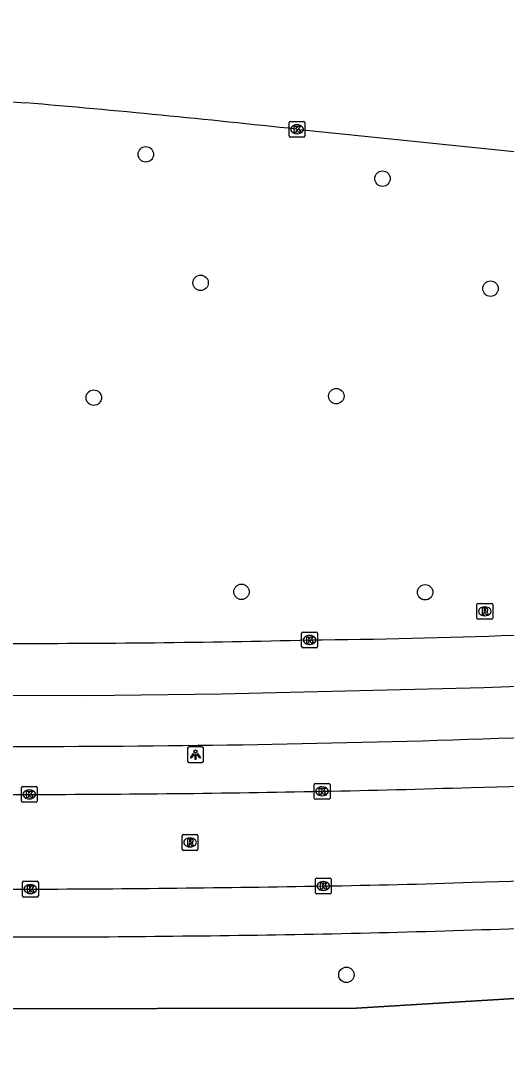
# Model space of a CAD drawing. Extents: x 161477 to 163040, y 383680 to 384868.
# Drawn here: x 161928.7 to 161959.4, y 384800.4 to 384866.6 of the extents above; entities that cross this region are included whole.
import ezdxf

# ---------------------------------------------------------------- set-up
doc = ezdxf.new("R2010")
doc.units = 0
for name, color, linetype in [('IMGEO_Boom', 7, 'Continuous'), ('IMGEO_Groenvoorziening', 7, 'Continuous'), ('IMGEO_Hek', 7, 'Continuous'), ('IMGEO_Kolk', 7, 'Continuous'), ('IMGEO_Lichtpunt', 7, 'Continuous'), ('IMGEO_Rijbaan_lokaal_open', 7, 'Continuous'), ('IMGEO_Rijbaan_regionaal_gesloten', 7, 'Continuous'), ('IMGEO_Rioolput', 7, 'Continuous'), ('IMGEO_Voetpad_open', 7, 'Continuous')]:
    doc.layers.add(name, color=color, linetype=linetype)

msp = doc.modelspace()

# ---------------------------------------------------------------- linework, layer by layer
at = {"layer": 'IMGEO_Boom'}
for centre in [(161936.647, 384858.111), (161951.612, 384856.575), (161940.108, 384849.987), (161958.443, 384849.618), (161933.352, 384842.722), (161948.689, 384842.819), (161942.693, 384830.442), (161954.31, 384830.416), (161949.33, 384806.22)]:
    msp.add_circle(centre, 0.489, dxfattribs=at)
at = {"layer": 'IMGEO_Groenvoorziening'}
msp.add_lwpolyline([(161733.008, 384645.95), (161782.919, 384748.037), (161810.108, 384804.005), (161836.574, 384803.916), (161949.969, 384804.107), (162038.287, 384809.499)], dxfattribs=at)
at = {"layer": 'IMGEO_Hek'}
msp.add_lwpolyline([(162038.287, 384809.499), (161949.969, 384804.107), (161836.574, 384803.916), (161810.108, 384804.005), (161782.919, 384748.037)], dxfattribs=at)
at = {"layer": 'IMGEO_Kolk'}
for p, q in [((161945.706, 384859.272), (161945.706, 384860.124)), ((161945.781, 384860.198), (161946.633, 384860.198)), ((161946.194, 384859.978), (161946.219, 384859.978)), ((161946.707, 384860.124), (161946.707, 384859.272)), ((161946.633, 384859.198), (161945.781, 384859.198)), ((161946.217, 384859.418), (161946.192, 384859.418)), ((161946.498, 384826.975), (161946.498, 384827.827)), ((161946.573, 384827.901), (161947.425, 384827.901)), ((161946.986, 384827.681), (161947.011, 384827.681)), ((161947.499, 384827.827), (161947.499, 384826.975)), ((161947.425, 384826.901), (161946.573, 384826.901)), ((161947.009, 384827.121), (161946.984, 384827.121)), ((161928.773, 384817.204), (161928.773, 384818.056)), ((161928.848, 384818.13), (161929.7, 384818.13)), ((161929.774, 384818.056), (161929.774, 384817.204)), ((161947.291, 384817.403), (161947.291, 384818.255)), ((161947.366, 384818.329), (161948.218, 384818.329)), ((161947.779, 384818.109), (161947.804, 384818.109)), ((161948.292, 384818.255), (161948.292, 384817.403)), ((161929.261, 384817.91), (161929.286, 384817.91)), ((161947.802, 384817.549), (161947.777, 384817.549)), ((161929.7, 384817.13), (161928.848, 384817.13)), ((161929.284, 384817.35), (161929.259, 384817.35)), ((161948.218, 384817.329), (161947.366, 384817.329)), ((161928.846, 384811.213), (161928.846, 384812.065)), ((161928.921, 384812.139), (161929.773, 384812.139)), ((161929.847, 384812.065), (161929.847, 384811.213)), ((161947.366, 384811.413), (161947.366, 384812.265)), ((161947.441, 384812.339), (161948.293, 384812.339)), ((161947.854, 384812.119), (161947.879, 384812.119)), ((161948.367, 384812.265), (161948.367, 384811.413)), ((161929.334, 384811.919), (161929.359, 384811.919)), ((161947.877, 384811.559), (161947.852, 384811.559)), ((161929.773, 384811.139), (161928.921, 384811.139)), ((161929.357, 384811.359), (161929.332, 384811.359)), ((161948.293, 384811.339), (161947.441, 384811.339))]:
    msp.add_line(p, q, dxfattribs=at)
for points in [[(161945.706, 384859.272), (161945.706, 384860.124)], [(161945.781, 384860.198), (161946.633, 384860.198)], [(161946.027, 384859.898), (161946.15, 384859.898), (161946.15, 384859.747), (161946.28, 384859.898), (161946.444, 384859.898), (161946.298, 384859.747), (161946.451, 384859.498), (161946.299, 384859.498), (161946.214, 384859.662), (161946.15, 384859.595), (161946.15, 384859.498), (161946.027, 384859.498), (161946.027, 384859.898)], [(161946.707, 384860.124), (161946.707, 384859.272)], [(161946.633, 384859.198), (161945.781, 384859.198)], [(161946.498, 384826.975), (161946.498, 384827.827)], [(161946.573, 384827.901), (161947.425, 384827.901)], [(161946.819, 384827.601), (161946.942, 384827.601), (161946.942, 384827.45), (161947.072, 384827.601), (161947.236, 384827.601), (161947.09, 384827.45), (161947.243, 384827.201), (161947.091, 384827.201), (161947.006, 384827.365), (161946.942, 384827.298), (161946.942, 384827.201), (161946.819, 384827.201), (161946.819, 384827.601)], [(161947.499, 384827.827), (161947.499, 384826.975)], [(161947.425, 384826.901), (161946.573, 384826.901)], [(161928.773, 384817.204), (161928.773, 384818.056)], [(161928.848, 384818.13), (161929.7, 384818.13)], [(161929.774, 384818.056), (161929.774, 384817.204)], [(161947.291, 384817.403), (161947.291, 384818.255)], [(161947.366, 384818.329), (161948.218, 384818.329)], [(161947.612, 384818.029), (161947.735, 384818.029), (161947.735, 384817.878), (161947.865, 384818.029), (161948.029, 384818.029), (161947.883, 384817.878), (161948.036, 384817.629), (161947.884, 384817.629), (161947.799, 384817.793), (161947.735, 384817.726), (161947.735, 384817.629), (161947.612, 384817.629), (161947.612, 384818.029)], [(161948.292, 384818.255), (161948.292, 384817.403)], [(161929.094, 384817.83), (161929.217, 384817.83), (161929.217, 384817.679), (161929.347, 384817.83), (161929.511, 384817.83), (161929.365, 384817.679), (161929.518, 384817.43), (161929.366, 384817.43), (161929.281, 384817.594), (161929.217, 384817.527), (161929.217, 384817.43), (161929.094, 384817.43), (161929.094, 384817.83)], [(161929.7, 384817.13), (161928.848, 384817.13)], [(161948.218, 384817.329), (161947.366, 384817.329)], [(161928.846, 384811.213), (161928.846, 384812.065)], [(161928.921, 384812.139), (161929.773, 384812.139)], [(161929.847, 384812.065), (161929.847, 384811.213)], [(161947.366, 384811.413), (161947.366, 384812.265)], [(161947.441, 384812.339), (161948.293, 384812.339)], [(161948.367, 384812.265), (161948.367, 384811.413)], [(161929.167, 384811.839), (161929.29, 384811.839), (161929.29, 384811.688), (161929.42, 384811.839), (161929.584, 384811.839), (161929.438, 384811.688), (161929.591, 384811.439), (161929.439, 384811.439), (161929.354, 384811.603), (161929.29, 384811.536), (161929.29, 384811.439), (161929.167, 384811.439), (161929.167, 384811.839)], [(161947.687, 384812.039), (161947.81, 384812.039), (161947.81, 384811.888), (161947.94, 384812.039), (161948.104, 384812.039), (161947.958, 384811.888), (161948.111, 384811.639), (161947.959, 384811.639), (161947.874, 384811.803), (161947.81, 384811.736), (161947.81, 384811.639), (161947.687, 384811.639), (161947.687, 384812.039)], [(161929.773, 384811.139), (161928.921, 384811.139)], [(161948.293, 384811.339), (161947.441, 384811.339)]]:
    msp.add_lwpolyline(points, dxfattribs=at)
for centre, start, end in [((161945.783, 384860.122), 91.55205, 178.44795), ((161945.783, 384860.122), 91.55205, 178.44795), ((161946.631, 384860.122), 1.55205, 88.44795), ((161946.631, 384860.122), 1.55205, 88.44795), ((161945.783, 384859.274), 181.55205, 268.44795), ((161945.783, 384859.274), 181.55205, 268.44795), ((161946.631, 384859.274), 271.55205, 358.44795), ((161946.631, 384859.274), 271.55205, 358.44795), ((161946.575, 384827.825), 91.55205, 178.44795), ((161946.575, 384827.825), 91.55205, 178.44795), ((161947.423, 384827.825), 1.55205, 88.44795), ((161947.423, 384827.825), 1.55205, 88.44795), ((161946.575, 384826.977), 181.55205, 268.44795), ((161946.575, 384826.977), 181.55205, 268.44795), ((161947.423, 384826.977), 271.55205, 358.44795), ((161947.423, 384826.977), 271.55205, 358.44795), ((161928.85, 384818.054), 91.55205, 178.44795), ((161928.85, 384818.054), 91.55205, 178.44795), ((161929.698, 384818.054), 1.55205, 88.44795), ((161929.698, 384818.054), 1.55205, 88.44795), ((161947.368, 384818.253), 91.55205, 178.44795), ((161947.368, 384818.253), 91.55205, 178.44795), ((161948.216, 384818.253), 1.55205, 88.44795), ((161948.216, 384818.253), 1.55205, 88.44795), ((161947.368, 384817.405), 181.55205, 268.44795), ((161947.368, 384817.405), 181.55205, 268.44795), ((161948.216, 384817.405), 271.55205, 358.44795), ((161948.216, 384817.405), 271.55205, 358.44795), ((161928.85, 384817.206), 181.55205, 268.44795), ((161928.85, 384817.206), 181.55205, 268.44795), ((161929.698, 384817.206), 271.55205, 358.44795), ((161929.698, 384817.206), 271.55205, 358.44795), ((161928.923, 384812.063), 91.55205, 178.44795), ((161928.923, 384812.063), 91.55205, 178.44795), ((161929.771, 384812.063), 1.55205, 88.44795), ((161929.771, 384812.063), 1.55205, 88.44795), ((161947.443, 384812.263), 91.55205, 178.44795), ((161947.443, 384812.263), 91.55205, 178.44795), ((161948.291, 384812.263), 1.55205, 88.44795), ((161948.291, 384812.263), 1.55205, 88.44795), ((161947.443, 384811.415), 181.55205, 268.44795), ((161947.443, 384811.415), 181.55205, 268.44795), ((161948.291, 384811.415), 271.55205, 358.44795), ((161948.291, 384811.415), 271.55205, 358.44795), ((161928.923, 384811.215), 181.55205, 268.44795), ((161928.923, 384811.215), 181.55205, 268.44795), ((161929.771, 384811.215), 271.55205, 358.44795), ((161929.771, 384811.215), 271.55205, 358.44795)]:
    msp.add_arc(centre, 0.0765, start, end, dxfattribs=at)
for centre, major_axis, ratio, start_param, end_param in [((161946.193, 384859.698), (-0.387, 0.002), 0.722429, 4.712389, 7.853982), ((161946.218, 384859.698), (-0.39, 0.002), 0.717154, 1.570796, 4.712389), ((161946.985, 384827.401), (-0.387, 0.002), 0.722429, 4.712389, 7.853982), ((161947.01, 384827.401), (-0.39, 0.002), 0.717154, 1.570796, 4.712389), ((161947.778, 384817.829), (-0.387, 0.002), 0.722429, 4.712389, 7.853982), ((161947.803, 384817.829), (-0.39, 0.002), 0.717154, 1.570796, 4.712389), ((161929.26, 384817.63), (-0.387, 0.002), 0.722429, 4.712389, 7.853982), ((161929.285, 384817.63), (-0.39, 0.002), 0.717154, 1.570796, 4.712389), ((161947.853, 384811.839), (-0.387, 0.002), 0.722429, 4.712389, 7.853982), ((161947.878, 384811.839), (-0.39, 0.002), 0.717154, 1.570796, 4.712389), ((161929.333, 384811.639), (-0.387, 0.002), 0.722429, 4.712389, 7.853982), ((161929.358, 384811.639), (-0.39, 0.002), 0.717154, 1.570796, 4.712389)]:
    msp.add_ellipse(centre, major_axis=major_axis, ratio=ratio, start_param=start_param, end_param=end_param, dxfattribs=at)
at = {"layer": 'IMGEO_Lichtpunt'}
for p, q in [((161939.289, 384820.545), (161939.289, 384819.738)), ((161939.289, 384820.545), (161939.289, 384819.738)), ((161940.191, 384820.64), (161939.383, 384820.64)), ((161940.191, 384820.64), (161939.383, 384820.64)), ((161940.285, 384819.738), (161940.285, 384820.545)), ((161940.285, 384819.738), (161940.285, 384820.545)), ((161939.383, 384819.644), (161940.191, 384819.644)), ((161939.383, 384819.644), (161940.191, 384819.644))]:
    msp.add_line(p, q, dxfattribs=at)
for points in [[(161939.663, 384820.209), (161939.702, 384820.181), (161939.514, 384819.919), (161939.476, 384819.946), (161939.663, 384820.209)], [(161939.765, 384820.161), (161939.812, 384820.161), (161939.812, 384819.839), (161939.765, 384819.839), (161939.765, 384820.161)], [(161939.875, 384820.181), (161939.913, 384820.208), (161940.1, 384819.946), (161940.061, 384819.918), (161939.875, 384820.181)]]:
    msp.add_lwpolyline(points, dxfattribs=at)
msp.add_circle((161939.788, 384820.343), 0.0994, dxfattribs=at)
for centre, start, end in [((161939.383, 384820.545), 90, 180), ((161939.383, 384820.545), 90, 180), ((161940.191, 384820.545), 0, 90), ((161940.191, 384820.545), 0, 90), ((161939.383, 384819.738), 180, 270), ((161939.383, 384819.738), 180, 270), ((161940.191, 384819.738), 270, 0), ((161940.191, 384819.738), 270, 360)]:
    msp.add_arc(centre, 0.0946, start, end, dxfattribs=at)
at = {"layer": 'IMGEO_Rijbaan_lokaal_open'}
for centre, radius, start, end in [((161937.277, 385407.916), 590.18, 271.020888, 271.935422), ((161945.766, 385271.122), 453.195, 271.44684, 273.1054), ((161929.944, 385943.813), 1126.183, 268.666065, 269.965917), ((161928.266, 385773.117), 955.488, 270.060438, 271.17095), ((161940.689, 385291.44), 479.655, 270.85744, 271.9846), ((161947.433, 385221.455), 409.5, 271.38064, 273.21594), ((161929.298, 385964.574), 1152.935, 268.732729, 270.002455), ((161924.519, 386116.265), 1304.635, 270.212021, 271.02542)]:
    msp.add_arc(centre, radius, start, end, dxfattribs=at)
at = {"layer": 'IMGEO_Rijbaan_regionaal_gesloten'}
for points in [[(161827.467, 384866.551), (161838.245, 384866.117), (161884.86, 384864.196), (161903.184, 384863.21), (161912.433, 384862.623), (161929.035, 384861.367)], [(161946.179, 384859.699), (162000, 384854.182), (162096.453, 384844.388), (162096.568, 384844.375)], [(161841.657, 384827.553), (161857.983, 384826.251), (161874.682, 384825.248), (161891.326, 384824.548), (161903.849, 384824.202), (161920.501, 384823.935), (161932.984, 384823.895), (161941.4, 384823.982), (161958.021, 384824.391), (161969.544, 384824.839), (161978.873, 384825.303), (162001.535, 384826.68), (162007.898, 384827.144), (162018.329, 384827.632)]]:
    msp.add_lwpolyline(points, dxfattribs=at)
for centre, radius, start, end in [((161870.147, 384167.162), 696.698, 83.734683, 85.151282), ((161929.188, 385553.911), 726.729, 269.859549, 271.404019), ((161942.015, 385314.238), 486.864, 270.58612, 272.10799), ((161929.981, 385663.888), 843.205, 271.316445, 273.398136), ((161929.026, 385685.481), 864.814, 269.34845, 271.346819)]:
    msp.add_arc(centre, radius, start, end, dxfattribs=at)
at = {"layer": 'IMGEO_Rioolput'}
for p, q in [((161957.582, 384828.782), (161957.582, 384829.634)), ((161957.657, 384829.708), (161958.509, 384829.708)), ((161958.07, 384829.488), (161958.095, 384829.488)), ((161958.583, 384829.634), (161958.583, 384828.782)), ((161958.509, 384828.708), (161957.657, 384828.708)), ((161958.093, 384828.928), (161958.068, 384828.928)), ((161938.939, 384814.165), (161938.939, 384815.017)), ((161939.014, 384815.091), (161939.866, 384815.091)), ((161939.427, 384814.871), (161939.452, 384814.871)), ((161939.94, 384815.017), (161939.94, 384814.165)), ((161939.866, 384814.091), (161939.014, 384814.091)), ((161939.45, 384814.311), (161939.425, 384814.311))]:
    msp.add_line(p, q, dxfattribs=at)
for points in [[(161957.582, 384828.782), (161957.582, 384829.634)], [(161957.657, 384829.708), (161958.509, 384829.708)], [(161958.171, 384829.406), (161957.919, 384829.408), (161957.919, 384829.008)], [(161958.097, 384829.327), (161958.043, 384829.327), (161958.043, 384829.246)], [(161958.583, 384829.634), (161958.583, 384828.782)], [(161958.509, 384828.708), (161957.657, 384828.708)], [(161957.919, 384829.008), (161958.043, 384829.008), (161958.043, 384829.17), (161958.054, 384829.17)], [(161958.043, 384829.246), (161958.095, 384829.246)], [(161958.101, 384829.141), (161958.172, 384829.008), (161958.312, 384829.008), (161958.247, 384829.134)], [(161938.939, 384814.165), (161938.939, 384815.017)], [(161939.014, 384815.091), (161939.866, 384815.091)], [(161939.528, 384814.789), (161939.276, 384814.791), (161939.276, 384814.391)], [(161939.454, 384814.71), (161939.4, 384814.71), (161939.4, 384814.629)], [(161939.94, 384815.017), (161939.94, 384814.165)], [(161939.866, 384814.091), (161939.014, 384814.091)], [(161939.276, 384814.391), (161939.4, 384814.391), (161939.4, 384814.553), (161939.411, 384814.553)], [(161939.4, 384814.629), (161939.452, 384814.629)], [(161939.458, 384814.524), (161939.529, 384814.391), (161939.669, 384814.391), (161939.604, 384814.517)]]:
    msp.add_lwpolyline(points, dxfattribs=at)
for centre, radius, start, end in [((161957.659, 384829.632), 0.0765, 91.55205, 178.44795), ((161957.659, 384829.632), 0.0765, 91.55205, 178.44795), ((161958.079, 384829.435), 0.19, 274.7715, 282.96867), ((161958.103, 384829.231), 0.0964, 77.00612, 93.18647), ((161958.117, 384829.288), 0.0378, 276.66336, 79.67722), ((161958.17, 384829.296), 0.109, 350.36119, 89.41601), ((161958.168, 384829.296), 0.112, 277.58423, 350.98172), ((161958.507, 384829.632), 0.0765, 1.55205, 88.44795), ((161958.507, 384829.632), 0.0765, 1.55205, 88.44795), ((161957.659, 384828.784), 0.0765, 181.55205, 268.44795), ((161957.659, 384828.784), 0.0765, 181.55205, 268.44795), ((161958.053, 384829.117), 0.0533, 26.02933, 88.69889), ((161958.152, 384829.081), 0.108, 29.51342, 73.79051), ((161958.507, 384828.784), 0.0765, 271.55205, 358.44795), ((161958.507, 384828.784), 0.0765, 271.55205, 358.44795), ((161939.016, 384815.015), 0.0765, 91.55205, 178.44795), ((161939.016, 384815.015), 0.0765, 91.55205, 178.44795), ((161939.46, 384814.614), 0.0964, 77.00612, 93.18647), ((161939.474, 384814.671), 0.0378, 276.66336, 79.67722), ((161939.527, 384814.679), 0.109, 350.36119, 89.41601), ((161939.864, 384815.015), 0.0765, 1.55205, 88.44795), ((161939.864, 384815.015), 0.0765, 1.55205, 88.44795), ((161939.016, 384814.167), 0.0765, 181.55205, 268.44795), ((161939.016, 384814.167), 0.0765, 181.55205, 268.44795), ((161939.41, 384814.5), 0.0533, 26.02933, 88.69889), ((161939.436, 384814.818), 0.19, 274.7715, 282.96867), ((161939.525, 384814.679), 0.112, 277.58423, 350.98172), ((161939.509, 384814.464), 0.108, 29.51342, 73.79051), ((161939.864, 384814.167), 0.0765, 271.55205, 358.44795), ((161939.864, 384814.167), 0.0765, 271.55205, 358.44795)]:
    msp.add_arc(centre, radius, start, end, dxfattribs=at)
for centre, major_axis, ratio, start_param, end_param in [((161958.069, 384829.208), (-0.387, 0.002), 0.722429, 4.712389, 7.853982), ((161958.094, 384829.208), (-0.39, 0.002), 0.717154, 1.570796, 4.712389), ((161939.426, 384814.591), (-0.387, 0.002), 0.722429, 4.712389, 7.853982), ((161939.451, 384814.591), (-0.39, 0.002), 0.717154, 1.570796, 4.712389)]:
    msp.add_ellipse(centre, major_axis=major_axis, ratio=ratio, start_param=start_param, end_param=end_param, dxfattribs=at)
at = {"layer": 'IMGEO_Voetpad_open'}
for centre, radius, start, end in [((161934.317, 385585.932), 777.213, 271.696019, 273.042435), ((161932.514, 385561.567), 752.916, 270.445418, 271.88805), ((161928.943, 385523.865), 715.253, 269.276124, 270.754914)]:
    msp.add_arc(centre, radius, start, end, dxfattribs=at)

doc.saveas('drawing.dxf')
